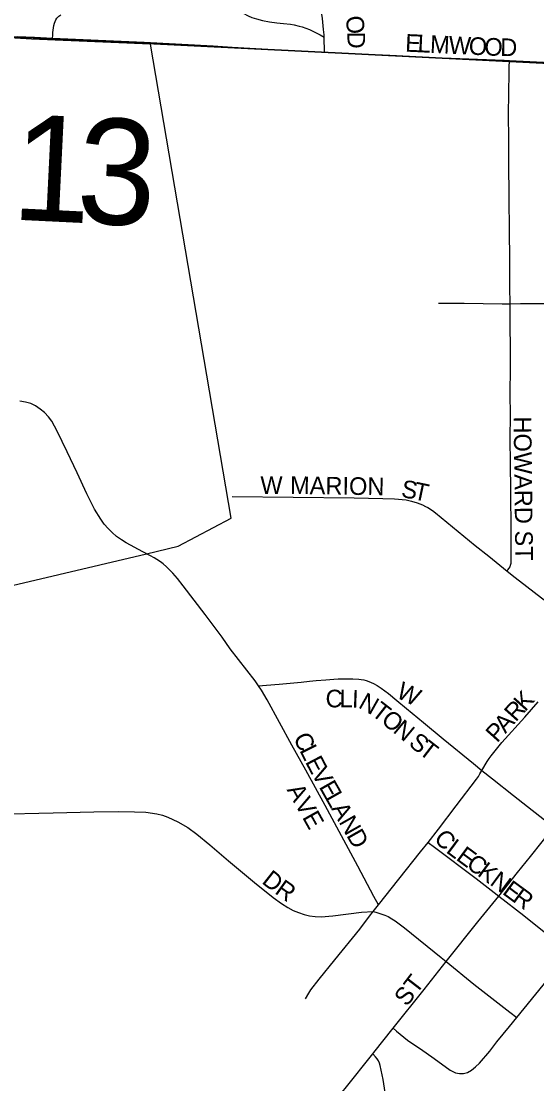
# Model space of a CAD drawing. Extents: x 1985906 to 2360102, y 891258 to 1222054.
# Drawn here: x 2188701 to 2190162, y 1081752 to 1084764 of the extents above; entities that cross this region are included whole.
import ezdxf

# ---------------------------------------------------------------- set-up
doc = ezdxf.new("R2010")
doc.units = 0
for name, color, linetype in [('GM_X_City_Street', 7, 'Continuous'), ('GM_X_City_Street_Text', 7, 'Continuous'), ('GM_X_Corporation', 7, 'Continuous'), ('GM_X_Section', 7, 'Continuous'), ('GM_X_Township_Road', 7, 'Continuous'), ('GM_X_Township_Road_Text', 7, 'Continuous')]:
    doc.layers.add(name, color=color, linetype=linetype)

msp = doc.modelspace()

# ---------------------------------------------------------------- linework, layer by layer
at = {"layer": 'GM_X_City_Street'}
for points in [[(2189559.5, 1084719.1), (2189559.2, 1084725.5), (2189558.2, 1084740.4), (2189554.5, 1084771.9), (2189544.9, 1084836.5), (2189534.4, 1084898.3), (2189523.1, 1084964.9), (2189514.3, 1085022.3), (2189511.2, 1085053.2), (2189510.2, 1085078.6)], [(2188790.1, 1084715.9), (2188790.5, 1084723.4), (2188791, 1084732.3), (2188793.7, 1084751.3), (2188795.4, 1084758), (2188798.9, 1084767.6), (2188802.1, 1084772.9), (2188807.2, 1084778), (2188813.7, 1084782.3)], [(2189315.7, 1084796.5), (2189330.1, 1084786.7), (2189344.4, 1084779.1), (2189354.6, 1084774.7), (2189367.7, 1084770.2), (2189385, 1084766), (2189404.5, 1084762.4), (2189425.3, 1084759.6), (2189444.2, 1084757.5), (2189464.2, 1084755.1), (2189474.6, 1084753.2), (2189488.9, 1084750.2), (2189497.3, 1084747.9), (2189507.8, 1084744.4), (2189517.8, 1084740.2), (2189548.1, 1084724.9), (2189559.5, 1084719.1)], [(2189560.2, 1084676.5), (2189560.1, 1084687.5), (2189560, 1084707.7), (2189559.5, 1084719.1)], [(2189299.1, 1084690.6), (2189483.1, 1084680.3), (2189560.2, 1084676.5)], [(2189560.2, 1084676.5), (2189745.9, 1084667.4), (2189894.3, 1084660.4), (2190070, 1084653.2), (2190084.6, 1084652.5)], [(2190086.4, 1083963.1), (2190086.1, 1084010.2), (2190085.4, 1084088.5), (2190085.1, 1084170.3), (2190083.7, 1084261.3), (2190083.3, 1084366.4), (2190082.6, 1084415.4), (2190082.3, 1084513.4), (2190082.8, 1084546.1), (2190084.3, 1084632.3), (2190084.6, 1084652.5)], [(2190084.6, 1084652.5), (2190526.3, 1084630.3), (2190592.5, 1084627.6), (2190616.9, 1084626.6)], [(2189883.3, 1083964.2), (2189956.2, 1083964.2), (2190063.9, 1083963), (2190086.4, 1083963.1)], [(2190086.4, 1083963.1), (2190116.1, 1083963.3), (2190239.1, 1083963.8), (2190371.6, 1083963.5), (2190479.1, 1083963.2), (2190577.8, 1083963.4), (2190602.3, 1083963.1), (2190625.3, 1083962.8)], [(2190078.4, 1083205.1), (2190080.6, 1083208.1), (2190084.4, 1083213.2), (2190086.4, 1083217.1), (2190088, 1083221.8), (2190089.2, 1083227.5), (2190090, 1083234), (2190089.6, 1083313.4), (2190088.6, 1083436.3), (2190087.5, 1083507.3), (2190087.1, 1083582.5), (2190087.9, 1083644.9), (2190087.1, 1083709.6), (2190087.9, 1083779.2), (2190087.3, 1083838.8), (2190086.4, 1083900.2), (2190086.5, 1083952.7), (2190086.4, 1083963.1)], [(2189298.8, 1083416.1), (2189644.3, 1083412.2), (2189726.3, 1083411.2), (2189759.1, 1083410.1), (2189791.6, 1083406.6), (2189807.5, 1083403.1), (2189823.2, 1083398.4), (2189838.6, 1083392.6), (2189847.2, 1083388.5), (2189853.4, 1083385.6), (2189866.9, 1083376.6), (2189875.2, 1083369.9), (2189988, 1083277.9), (2190026, 1083247), (2190078.4, 1083205.1)], [(2189077.5, 1083242.7), (2189067.4, 1083248.5), (2189045.6, 1083259.6)], [(2189130.5, 1083199.3), (2189124.1, 1083205.9), (2189112.6, 1083216.8), (2189103.5, 1083225.1), (2189096, 1083231.2), (2189085.8, 1083238), (2189077.5, 1083242.7)], [(2189373.7, 1082879.4), (2189363.6, 1082894), (2189293.6, 1082984.5), (2189270.1, 1083017.7), (2189222.6, 1083081.8), (2189160.3, 1083163), (2189143.7, 1083183.7), (2189131, 1083198.7), (2189130.5, 1083199.3)], [(2190078.4, 1083205.1), (2190100.8, 1083187.2), (2190187.6, 1083119.5), (2190319.1, 1083015.9)], [(2189373.7, 1082879.4), (2189396.6, 1082881.4), (2189431.7, 1082884.6), (2189494.7, 1082890.2), (2189517.6, 1082892.6), (2189536.7, 1082894.4), (2189564.6, 1082896.9), (2189586.9, 1082898.4), (2189599.3, 1082899.1), (2189609.2, 1082899.4), (2189623.5, 1082899.6), (2189640.4, 1082899.8), (2189657.8, 1082898.8), (2189664.5, 1082897.9), (2189671.9, 1082896.6), (2189678.4, 1082894.8), (2189686.3, 1082892.2), (2189693, 1082889.4), (2189699.8, 1082886.1), (2189709.9, 1082880.5), (2189721.4, 1082873), (2189741.8, 1082857.6), (2189765.6, 1082838.3), (2189793.4, 1082815.3), (2189841.1, 1082775.6), (2189897, 1082729.6), (2189982.8, 1082659.2), (2190006.7, 1082640)], [(2189713.2, 1082258.8), (2189700.7, 1082282.4), (2189655.3, 1082368.7), (2189562.6, 1082540.6), (2189507.5, 1082640.5), (2189468.2, 1082711.4), (2189398.5, 1082839.8), (2189381.9, 1082867.5), (2189373.7, 1082879.4)], [(2190006.7, 1082640), (2190021.7, 1082665), (2190027.1, 1082673.6), (2190032.8, 1082681.1), (2190063.5, 1082718.8), (2190128.2, 1082791.2), (2190165.9, 1082834)], [(2189854.1, 1082435.8), (2189883.7, 1082473.4), (2189933.4, 1082539), (2189991, 1082614.6), (2189996.6, 1082622.6), (2190001, 1082629.8), (2190006.7, 1082640)], [(2190006.7, 1082640), (2190036.5, 1082615.9), (2190096.6, 1082568.3), (2190210.5, 1082478.6)], [(2188629.1, 1082516.1), (2188791.6, 1082519.7), (2188906.8, 1082522), (2188976.2, 1082523.3), (2189021.7, 1082522.7), (2189054.2, 1082521.6), (2189085.7, 1082517.1), (2189101.1, 1082512.9), (2189116.2, 1082507.5), (2189145.3, 1082494), (2189173.2, 1082477.8), (2189198.3, 1082459), (2189235.7, 1082428.4), (2189288.9, 1082383.7), (2189361.8, 1082322.4), (2189414.8, 1082279.6), (2189438.9, 1082263), (2189456.6, 1082251.4), (2189471.3, 1082242.8), (2189486.6, 1082236.7), (2189503.1, 1082231.2), (2189518.4, 1082227.5), (2189534.1, 1082225.3), (2189550.7, 1082225), (2189583.9, 1082227.2), (2189665.1, 1082238.2), (2189698.2, 1082239.7)], [(2190144.2, 1082395.5), (2190210.5, 1082478.6)], [(2189713.2, 1082258.8), (2189770.9, 1082331.8), (2189832.9, 1082408.9), (2189854.1, 1082435.8)], [(2189854.1, 1082435.8), (2189872.5, 1082421.9), (2189990, 1082333.6), (2190041.6, 1082293.5), (2190054.2, 1082283.7)], [(2190054.2, 1082283.7), (2190108, 1082350.1), (2190144.2, 1082395.5)], [(2189905.5, 1082097.7), (2189994.9, 1082210.3), (2190054.2, 1082283.7)], [(2190054.2, 1082283.7), (2190125.8, 1082228.2), (2190240, 1082137.2), (2190254.1, 1082125.9)], [(2189698.2, 1082239.7), (2189713.2, 1082258.8)], [(2189507.1, 1081992), (2189515.8, 1082008.3), (2189522, 1082017.8), (2189545.6, 1082048.3), (2189589.6, 1082102.4), (2189660.7, 1082189.8), (2189687.9, 1082226.5), (2189698.2, 1082239.7)], [(2189698.2, 1082239.7), (2189705.9, 1082237.5), (2189717.3, 1082234.3), (2189731.5, 1082229.6), (2189740.7, 1082225.4), (2189751.5, 1082219.4), (2189761.3, 1082213.2), (2189787.7, 1082193.8), (2189890.8, 1082109.8), (2189905.5, 1082097.7)], [(2189754.9, 1081908.9), (2189842.8, 1082018.6), (2189905.5, 1082097.7)], [(2189905.5, 1082097.7), (2189984, 1082034), (2190086, 1081954.2), (2190105.6, 1081938.9)], [(2190105.6, 1081938.9), (2190180.1, 1082031), (2190236.8, 1082103), (2190254.1, 1082125.9)], [(2189754.9, 1081908.9), (2189764.5, 1081901), (2189795.7, 1081875.3), (2189839, 1081845.5), (2189865, 1081827.5), (2189891.8, 1081808), (2189916.4, 1081790.4), (2189931.8, 1081782.7), (2189943.3, 1081780.6), (2189954.5, 1081780.9), (2189965.4, 1081783.8), (2189976.8, 1081790.3), (2189988.6, 1081799.1), (2190000, 1081810.2), (2190028.8, 1081844.3), (2190049.1, 1081870.7), (2190084.6, 1081914.2), (2190105.6, 1081938.9)], [(2189697.2, 1081836.7), (2189700.1, 1081840.5), (2189754.9, 1081908.9)], [(2188975.3, 1081053.5), (2189066.3, 1081148.4), (2189285.5, 1081379.5), (2189410, 1081509.5), (2189512, 1081615.5), (2189567.2, 1081675.3), (2189619, 1081738.1), (2189697.2, 1081836.7)], [(2189767.2, 1081178.6), (2189766.1, 1081207.1), (2189764.1, 1081281), (2189761.9, 1081369.8), (2189758.6, 1081467.9), (2189753.3, 1081554.4), (2189746.5, 1081625.9), (2189737.5, 1081695.3), (2189726.4, 1081763.5), (2189718.5, 1081803.4), (2189716.5, 1081809.8), (2189713.6, 1081816.6), (2189710.1, 1081822.1), (2189704.7, 1081828.2), (2189697.2, 1081836.7)]]:
    msp.add_lwpolyline(points, dxfattribs=at)
at = {"layer": 'GM_X_Corporation'}
msp.add_lwpolyline([(2187929.4, 1082987.9), (2189056, 1083254.2), (2189145.8, 1083275.8), (2189295.7, 1083354.6), (2189067.7, 1084699.1), (2188730.1, 1084713.2), (2188326.3, 1084738)], dxfattribs=at)
at = {"layer": 'GM_X_Section'}
for points in [[(2193286.1, 1089664.6), (2193335.5, 1084631.1), (2190635.5, 1084622.7), (2187898.2, 1084758.1), (2187760.6, 1089602.3), (2188310.6, 1089607.3), (2190477.9, 1089632), (2192609.7, 1089656.2)], [(2187898.2, 1084758.1), (2190635.5, 1084622.7), (2193335.5, 1084631.1), (2193397.1, 1079349.8), (2190176.7, 1079340.8), (2187896.4, 1079414.3)]]:
    msp.add_lwpolyline(points, close=True, dxfattribs=at)
at = {"layer": 'GM_X_Township_Road'}
for points in [[(2188689.5, 1084720.8), (2188738.5, 1084718.2), (2188790.1, 1084715.9)], [(2188790.1, 1084715.9), (2189049.2, 1084704.4), (2189245.3, 1084694.3), (2189299.1, 1084690.6)], [(2189045.6, 1083259.6), (2188998.9, 1083284.7), (2188984.9, 1083293.6), (2188971.5, 1083303.4), (2188958.9, 1083314.2), (2188947, 1083325.9), (2188936.1, 1083338.4), (2188926.2, 1083351.7), (2188909.1, 1083380.1), (2188887.1, 1083424.3), (2188859.6, 1083483.9), (2188831.6, 1083543.1), (2188803.2, 1083601.8), (2188787.4, 1083629.9), (2188778, 1083642.6), (2188767.2, 1083654.1), (2188755, 1083664.3), (2188741.9, 1083673), (2188727.8, 1083679.8), (2188712.8, 1083684.3), (2188697.3, 1083686.9)]]:
    msp.add_lwpolyline(points, dxfattribs=at)

# ---------------------------------------------------------------- texts
at = {"layer": 'GM_X_City_Street_Text'}
for s, rotation, p in [('O', 278.226, (2189619.6, 1084775.9)), ('D', 270.0874, (2189625.7, 1084734.3)), ('E', 357.3218, (2189788.4, 1084677.8)), ('L', 357.3278, (2189823.6, 1084676.1)), ('M', 357.3423, (2189858.8, 1084674.5)), ('W', 357.3257, (2189911.5, 1084672)), ('O', 357.3111, (2189968.6, 1084669.4)), ('O', 357.4258, (2190012.7, 1084667.3)), ('D', 359.1595, (2190058.3, 1084665.3)), ('HOWARD ST', 270.7056, (2190096.6, 1083643)), ('W', 0, (2189378.8, 1083423.8)), ('MARION', 359.1313, (2189462.6, 1083423.8)), ('S', 350.8072, (2189775.9, 1083414.9)), ('T', 348.0846, (2189810, 1083409.4)), ('W', 334.0993, (2189760.8, 1082848.1)), ('C', 359.9757, (2189563.6, 1082818.6)), ('L', 359.7814, (2189603.1, 1082818.6)), ('I', 357.9452, (2189637.9, 1082818.4)), ('N', 330.6184, (2189653.9, 1082819.3)), ('K', 48.1232, (2190129, 1082804.8)), ('T', 322.01, (2189690.6, 1082798.8)), ('R', 48.1954, (2190102.6, 1082775.3)), ('O', 320.5414, (2189718, 1082777.4)), ('A', 48.1884, (2190073.3, 1082742.5)), ('N', 320.3707, (2189752, 1082749.5)), ('P', 48.1895, (2190049.8, 1082716.2)), ('C', 296.6194, (2189470.8, 1082732.2)), ('S', 320.7166, (2189796.3, 1082712.7)), ('L', 296.6017, (2189488.6, 1082696.8)), ('T', 322.3638, (2189824.8, 1082689.5)), ('E', 297.7452, (2189504.8, 1082664.3)), ('V', 299.3581, (2189521.9, 1082631.8)), ('E', 299.5103, (2189543.6, 1082593.4)), ('AVE', 299.2472, (2189452.7, 1082585)), ('L', 299.527, (2189560.9, 1082562.7)), ('A', 299.509, (2189578.3, 1082532.1)), ('N', 299.5203, (2189599.9, 1082493.8)), ('D', 299.509, (2189621.6, 1082455.5)), ('C', 312.9908, (2189868.1, 1082444.6)), ('L', 323.3918, (2189902.5, 1082409)), ('E', 323.6403, (2189930.9, 1082387.9)), ('C', 323.6208, (2189959.3, 1082367)), ('K', 323.611, (2189991.2, 1082343.5)), ('D', 321.7703, (2189380.3, 1082321.7)), ('N', 323.6208, (2190026.6, 1082317.4)), ('R', 324.5546, (2189417, 1082292.9)), ('E', 323.611, (2190062, 1082291.3)), ('R', 323.6208, (2190090.3, 1082270.5)), ('ST', 52.4371, (2189793.7, 1081968.1))]:
    msp.add_text(s, height=50, rotation=rotation, dxfattribs=at).set_placement(p)
at = {"layer": 'GM_X_Township_Road_Text'}
for s, rotation, p in [('1', 357.2126, (2188670.9, 1084201.8)), ('3', 357.1956, (2188854, 1084192.9))]:
    msp.add_text(s, height=300, rotation=rotation, dxfattribs=at).set_placement(p)

doc.saveas('drawing.dxf')
